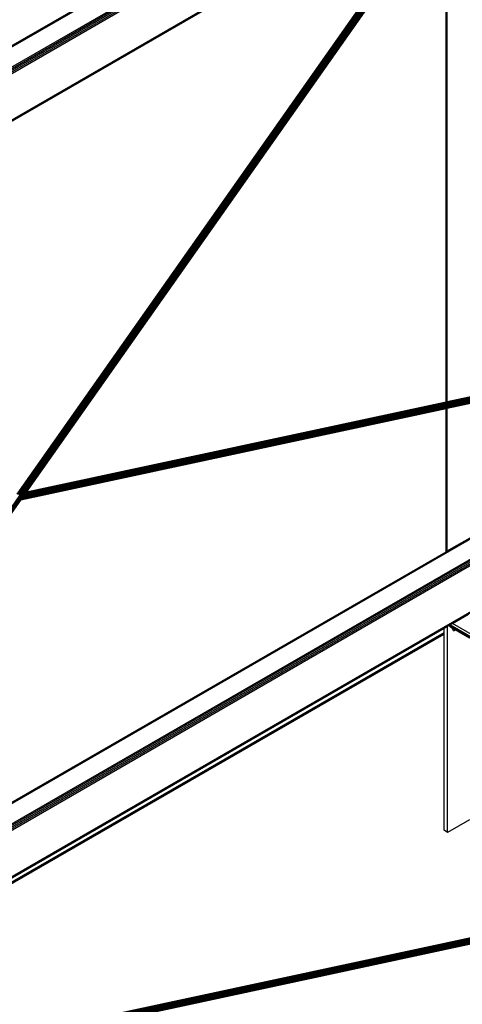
# Model space of a CAD drawing. Header units: millimetres. Extents: x 10 to 1250, y -62 to 528.
# Tile 694 of 909: x 610.514 to 611.335, y 518.406 to 520.233. Entities that reach past the tile are written whole.
import ezdxf

# ---------------------------------------------------------------- set-up
doc = ezdxf.new("R2010")
doc.units = ezdxf.units.MM
doc.header["$LTSCALE"] = 0.05

msp = doc.modelspace()

# ---------------------------------------------------------------- linework, layer by layer
at = {"color": 8}
for p, q in [((608.6993, 519.1453), (611.3044, 520.6494)), ((608.6993, 519.1459), (611.3029, 520.6491)), ((608.6993, 519.1435), (611.3044, 520.6475)), ((608.6993, 519.1064), (611.3044, 520.6104)), ((608.6993, 519.1037), (611.3044, 520.6077)), ((608.6993, 519.1004), (611.3044, 520.6045)), ((608.6993, 519.0972), (611.3044, 520.6013)), ((608.6993, 519.0945), (611.3044, 520.5985)), ((608.6993, 519.0084), (611.3022, 520.5112)), ((608.6993, 519.0066), (611.3018, 520.5091)), ((608.6993, 519.006), (611.3017, 520.5084)), ((610.5088, 519.3525), (611.3146, 520.4981)), ((610.509, 519.3525), (611.315, 520.4984)), ((610.5093, 519.3526), (611.3154, 520.4985)), ((610.5098, 519.3527), (611.3159, 520.4986)), ((610.5103, 519.3527), (611.3164, 520.4986)), ((610.5109, 519.3526), (611.3169, 520.4985)), ((610.5114, 519.3525), (611.3175, 520.4984)), ((610.512, 519.3522), (611.3181, 520.4981)), ((610.5126, 519.3519), (611.3186, 520.4978)), ((610.5137, 519.3523), (611.3192, 520.4973)), ((610.5152, 519.3531), (611.3198, 520.4969)), ((610.5165, 519.3537), (611.3203, 520.4963)), ((610.5178, 519.3542), (611.3208, 520.4957)), ((610.519, 519.3546), (611.3213, 520.4951)), ((610.5201, 519.3549), (611.3217, 520.4944)), ((610.5211, 519.3552), (611.322, 520.4937)), ((610.5221, 519.3554), (611.3223, 520.493)), ((610.5229, 519.3555), (611.3226, 520.4923)), ((610.5237, 519.3557), (611.3228, 520.4916)), ((610.5244, 519.3559), (611.3229, 520.491)), ((610.525, 519.356), (611.3229, 520.4903)), ((610.5254, 519.3561), (611.3229, 520.4897)), ((610.5257, 519.3561), (611.3228, 520.4892)), ((610.5087, 519.3525), (611.2987, 520.4756)), ((611.3066, 519.524), (611.3066, 520.4659)), ((610.526, 519.3562), (611.3044, 520.4628)), ((611.3044, 519.5235), (611.3044, 520.4628)), ((611.305, 519.5236), (611.305, 520.4636)), ((609.6415, 518.2852), (612.4102, 519.8837)), ((609.6434, 518.2845), (612.4122, 519.883)), ((609.6756, 518.266), (612.4443, 519.8645)), ((609.6775, 518.2644), (612.4463, 519.8629)), ((609.6792, 518.2621), (612.4479, 519.8607)), ((609.6803, 518.2595), (612.4491, 519.8581)), ((609.6807, 518.257), (612.4495, 519.8556)), ((609.7251, 518.1966), (612.4072, 519.7451)), ((609.7266, 518.1956), (612.4066, 519.743)), ((612.0664, 519.6859), (610.5126, 519.3519)), ((612.0649, 519.685), (610.5131, 519.3514)), ((612.0632, 519.684), (610.5137, 519.351)), ((612.0614, 519.683), (610.5142, 519.3504)), ((612.0677, 519.6866), (610.5143, 519.3527)), ((612.0595, 519.6819), (610.5147, 519.3498)), ((612.0574, 519.6807), (610.5152, 519.3492)), ((612.0554, 519.6795), (610.5156, 519.3485)), ((612.0687, 519.6872), (610.5158, 519.3534)), ((612.0695, 519.6877), (610.5171, 519.354)), ((612.0701, 519.688), (610.5184, 519.3545)), ((612.0368, 519.6688), (610.5159, 519.3419)), ((612.0532, 519.6783), (610.516, 519.3478)), ((612.0373, 519.6691), (610.516, 519.3421)), ((612.0511, 519.677), (610.5163, 519.3471)), ((612.0381, 519.6695), (610.5163, 519.3424)), ((612.049, 519.6758), (610.5165, 519.3464)), ((612.0391, 519.6701), (610.5165, 519.3428)), ((612.047, 519.6747), (610.5167, 519.3457)), ((612.0403, 519.6708), (610.5167, 519.3433)), ((612.0451, 519.6736), (610.5168, 519.3451)), ((610.5168, 519.3444), (612.0433, 519.6726)), ((612.0417, 519.6716), (610.5168, 519.3438)), ((611.3811, 519.54), (611.3066, 519.524)), ((611.3044, 519.5235), (610.526, 519.3562)), ((611.305, 519.5236), (611.3044, 519.5235)), ((611.3066, 519.524), (611.305, 519.5236)), ((611.3811, 519.5278), (611.3066, 519.5117)), ((611.3044, 519.5113), (610.5158, 519.3418)), ((611.305, 519.5114), (611.3044, 519.5113)), ((611.3044, 519.2459), (611.3044, 519.5113)), ((611.3066, 519.5117), (611.305, 519.5114)), ((611.305, 519.2463), (611.305, 519.5114)), ((611.3066, 519.2472), (611.3066, 519.5117)), ((609.8501, 518.4063), (610.5142, 519.3504)), ((610.5201, 519.3549), (610.5195, 519.3548)), ((610.5206, 519.3551), (610.5201, 519.3549)), ((610.5211, 519.3552), (610.5206, 519.3551)), ((610.5221, 519.3554), (610.5211, 519.3552)), ((610.5229, 519.3555), (610.5221, 519.3554)), ((610.5237, 519.3557), (610.5229, 519.3555)), ((610.5244, 519.3559), (610.5237, 519.3557)), ((610.525, 519.356), (610.5244, 519.3559)), ((610.5254, 519.3561), (610.525, 519.356)), ((610.5257, 519.3561), (610.5254, 519.3561)), ((610.526, 519.3562), (610.5257, 519.3561)), ((609.8516, 518.4072), (610.5147, 519.3498)), ((609.8531, 518.4081), (610.5152, 519.3492)), ((609.8546, 518.4089), (610.5156, 519.3485)), ((609.8561, 518.4097), (610.516, 519.3478)), ((609.8574, 518.4105), (610.5163, 519.3471)), ((609.8587, 518.4112), (610.5165, 519.3464)), ((609.8598, 518.4119), (610.5167, 519.3457)), ((609.8608, 518.4124), (610.5168, 519.3451)), ((609.8616, 518.4129), (610.5168, 519.3444)), ((609.8622, 518.4133), (610.5168, 519.3438)), ((609.8627, 518.4136), (610.5167, 519.3433)), ((609.863, 518.4138), (610.5158, 519.3418)), ((610.5158, 519.3418), (610.5159, 519.3419)), ((610.5159, 519.3419), (610.516, 519.3421)), ((610.516, 519.3421), (610.5163, 519.3424)), ((610.5163, 519.3424), (610.5165, 519.3428)), ((611.3066, 519.2472), (611.3811, 519.2902)), ((609.863, 518.4138), (611.3044, 519.2459)), ((611.3044, 519.2459), (611.305, 519.2463)), ((611.305, 519.2463), (611.3066, 519.2472)), ((611.3162, 519.1128), (611.3461, 519.13)), ((609.7271, 518.1953), (611.3006, 519.1037)), ((609.7333, 518.1909), (611.3006, 519.0958)), ((611.3006, 519.1037), (611.3073, 519.1076)), ((611.3006, 519.0958), (611.3006, 519.1037)), ((611.3006, 519.0937), (611.3006, 519.0958)), ((611.3073, 519.1076), (611.3091, 519.1087)), ((611.3073, 518.725), (611.3073, 519.1076)), ((611.3091, 519.1087), (611.3093, 519.1088)), ((611.3093, 519.1088), (611.3118, 519.1102)), ((611.4686, 519.0168), (611.3093, 519.1088)), ((611.3158, 519.104), (611.3106, 519.107)), ((611.3118, 519.1102), (611.3162, 519.1128)), ((611.4686, 519.0197), (611.3118, 519.1102)), ((611.3185, 519.0993), (611.3158, 519.104)), ((611.3213, 519.1008), (611.3158, 519.104)), ((611.3811, 519.0753), (611.3162, 519.1128)), ((611.3185, 519.0993), (611.3213, 519.1008)), ((611.348, 519.0854), (611.3213, 519.1008)), ((609.7349, 518.1898), (611.3006, 519.0937)), ((609.7355, 518.1894), (611.3006, 519.093)), ((611.3006, 519.093), (611.3006, 519.0937)), ((611.3006, 518.7289), (611.3006, 519.093)), ((611.348, 518.7484), (611.3073, 518.725)), ((611.3073, 518.725), (611.3006, 518.7289)), ((611.6143, 518.5863), (609.7427, 518.1844)), ((611.616, 518.5865), (609.7428, 518.1843)), ((611.6165, 518.5864), (609.743, 518.1842)), ((611.617, 518.5863), (609.7434, 518.184)), ((611.6176, 518.586), (609.7438, 518.1837)), ((611.6182, 518.5857), (609.7443, 518.1833)), ((611.6174, 518.5849), (609.7449, 518.1829)), ((611.6159, 518.584), (609.7455, 518.1825)), ((611.6145, 518.5831), (609.7463, 518.1819)), ((611.6131, 518.5821), (609.747, 518.1814)), ((611.6119, 518.5811), (609.7479, 518.1808)), ((611.6107, 518.5801), (609.7487, 518.1803)), ((611.6096, 518.5791), (609.7495, 518.1797)), ((611.6087, 518.5781), (609.7504, 518.1791)), ((611.608, 518.5772), (609.7512, 518.1785)), ((611.6073, 518.5763), (609.752, 518.178)), ((611.6067, 518.5755), (609.7528, 518.1774)), ((609.7535, 518.1769), (611.6062, 518.5747)), ((611.6057, 518.574), (609.7541, 518.1765)), ((611.6053, 518.5734), (609.7547, 518.1761)), ((611.6049, 518.5729), (609.7552, 518.1758)), ((611.6046, 518.5725), (609.7556, 518.1755)), ((611.6044, 518.5722), (609.7559, 518.1753)), ((611.6043, 518.572), (609.7561, 518.1751)), ((611.6042, 518.5719), (609.7562, 518.1751))]:
    msp.add_line(p, q, dxfattribs=at)

doc.saveas('drawing.dxf')
